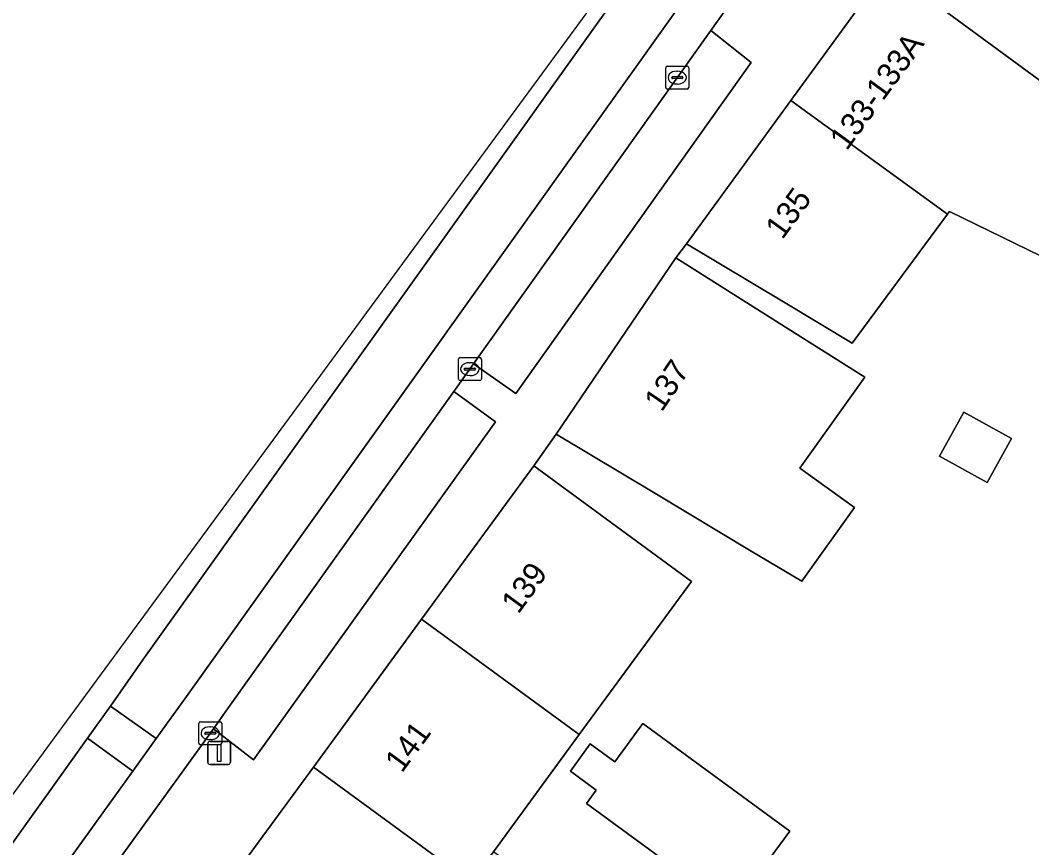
# Model space of a CAD drawing. Extents: x 160349 to 161355, y 381727 to 382854.
# Drawn here: x 160684.58 to 160728.57, y 382454.27 to 382490.27 of the extents above; entities that cross this region are included whole.
import ezdxf

# ---------------------------------------------------------------- set-up
doc = ezdxf.new("R2010")
doc.units = 0
for name, color, linetype in [('IMGEO_Erf', 7, 'Continuous'), ('IMGEO_Kolk', 7, 'Continuous'), ('IMGEO_Lichtmast', 7, 'Continuous'), ('IMGEO_Pand', 7, 'Continuous'), ('IMGEO_Pand_nummerreeks', 7, 'Continuous'), ('IMGEO_Parkeervlak_open', 7, 'Continuous'), ('IMGEO_Rijbaan_lokaal_gesloten', 7, 'Continuous'), ('IMGEO_Rijbaan_lokaal_open', 7, 'Continuous'), ('IMGEO_Voetpad_open', 7, 'Continuous')]:
    doc.layers.add(name, color=color, linetype=linetype)

msp = doc.modelspace()

# ---------------------------------------------------------------- linework, layer by layer
at = {"layer": 'IMGEO_Erf'}
msp.add_lwpolyline([(160731.825, 382478.611), (160724.992, 382481.955), (160724.901, 382481.832), (160720.762, 382476.226), (160717.845, 382477.968), (160713.556, 382480.539), (160713.082, 382479.933), (160717.312, 382477.267), (160721.311, 382474.745), (160720.511, 382473.625), (160718.478, 382470.778), (160720.859, 382469.078), (160718.563, 382465.862), (160716.37, 382467.175), (160712.172, 382469.694), (160707.885, 382472.267), (160706.914, 382470.879), (160710.949, 382467.926), (160713.773, 382465.858), (160708.891, 382459.19), (160705.158, 382454.093)], dxfattribs=at)
for points in [[(160726.625, 382470.157), (160724.556, 382471.303), (160725.617, 382473.219), (160727.686, 382472.073)], [(160715.53, 382451.566), (160709.201, 382456.202), (160709.625, 382456.781), (160708.503, 382457.602), (160709.369, 382458.784), (160710.429, 382458.006), (160711.655, 382459.679), (160718.044, 382454.998)]]:
    msp.add_lwpolyline(points, close=True, dxfattribs=at)
at = {"layer": 'IMGEO_Kolk'}
for p, q in [((160712.65, 382487.348), (160712.65, 382488.2)), ((160712.725, 382488.274), (160713.577, 382488.274)), ((160713.138, 382488.054), (160713.163, 382488.054)), ((160713.651, 382488.2), (160713.651, 382487.348)), ((160712.909, 382487.768), (160712.909, 382487.78)), ((160713.347, 382487.731), (160712.949, 382487.731)), ((160712.952, 382487.817), (160713.35, 382487.817)), ((160713.161, 382487.494), (160713.136, 382487.494)), ((160713.393, 382487.78), (160713.393, 382487.768)), ((160713.577, 382487.274), (160712.725, 382487.274)), ((160703.631, 382474.665), (160703.631, 382475.517)), ((160703.706, 382475.591), (160704.558, 382475.591)), ((160704.119, 382475.371), (160704.144, 382475.371)), ((160704.632, 382475.517), (160704.632, 382474.665)), ((160703.89, 382475.085), (160703.89, 382475.097)), ((160704.328, 382475.048), (160703.93, 382475.048)), ((160703.933, 382475.134), (160704.331, 382475.134)), ((160704.142, 382474.811), (160704.117, 382474.811)), ((160704.374, 382475.097), (160704.374, 382475.085)), ((160704.558, 382474.591), (160703.706, 382474.591)), ((160692.34, 382458.826), (160692.34, 382459.678)), ((160692.415, 382459.752), (160693.267, 382459.752)), ((160692.828, 382459.532), (160692.853, 382459.532)), ((160693.341, 382459.678), (160693.341, 382458.826)), ((160692.599, 382459.246), (160692.599, 382459.258)), ((160693.037, 382459.209), (160692.639, 382459.209)), ((160692.642, 382459.295), (160693.04, 382459.295)), ((160692.851, 382458.972), (160692.826, 382458.972)), ((160693.083, 382459.258), (160693.083, 382459.246)), ((160693.267, 382458.752), (160692.415, 382458.752))]:
    msp.add_line(p, q, dxfattribs=at)
for points in [[(160712.65, 382487.348), (160712.65, 382488.2)], [(160712.725, 382488.274), (160713.577, 382488.274)], [(160713.651, 382488.2), (160713.651, 382487.348)], [(160713.577, 382487.274), (160712.725, 382487.274)], [(160703.631, 382474.665), (160703.631, 382475.517)], [(160703.706, 382475.591), (160704.558, 382475.591)], [(160704.632, 382475.517), (160704.632, 382474.665)], [(160704.558, 382474.591), (160703.706, 382474.591)], [(160692.34, 382458.826), (160692.34, 382459.678)], [(160692.415, 382459.752), (160693.267, 382459.752)], [(160693.341, 382459.678), (160693.341, 382458.826)], [(160693.267, 382458.752), (160692.415, 382458.752)]]:
    msp.add_lwpolyline(points, dxfattribs=at)
for centre, radius, start, end in [((160712.727, 382488.198), 0.0765, 91.552, 178.448), ((160712.727, 382488.198), 0.0765, 91.552, 178.448), ((160713.575, 382488.198), 0.0765, 1.552, 88.448), ((160713.575, 382488.198), 0.0765, 1.552, 88.448), ((160712.949, 382487.777), 0.0403, 85.8775, 175.7526), ((160712.946, 382487.767), 0.0366, 178.938, 274.7102), ((160713.35, 382487.774), 0.043, 264.8664, 352.4533), ((160713.354, 382487.779), 0.0386, 1.7309, 96.639), ((160712.727, 382487.35), 0.0765, 181.552, 268.448), ((160712.727, 382487.35), 0.0765, 181.552, 268.448), ((160713.575, 382487.35), 0.0765, 271.552, 358.448), ((160713.575, 382487.35), 0.0765, 271.552, 358.448), ((160703.708, 382475.515), 0.0765, 91.552, 178.448), ((160703.708, 382475.515), 0.0765, 91.552, 178.448), ((160704.556, 382475.515), 0.0765, 1.552, 88.448), ((160704.556, 382475.515), 0.0765, 1.552, 88.448), ((160703.93, 382475.094), 0.0403, 85.8775, 175.7526), ((160703.927, 382475.084), 0.0366, 178.938, 274.7102), ((160704.331, 382475.091), 0.043, 264.8664, 352.4533), ((160704.335, 382475.096), 0.0386, 1.7309, 96.639), ((160703.708, 382474.667), 0.0765, 181.552, 268.448), ((160703.708, 382474.667), 0.0765, 181.552, 268.448), ((160704.556, 382474.667), 0.0765, 271.552, 358.448), ((160704.556, 382474.667), 0.0765, 271.552, 358.448), ((160692.417, 382459.676), 0.0765, 91.552, 178.448), ((160692.417, 382459.676), 0.0765, 91.552, 178.448), ((160693.265, 382459.676), 0.0765, 1.552, 88.448), ((160693.265, 382459.676), 0.0765, 1.552, 88.448), ((160692.639, 382459.255), 0.0403, 85.8775, 175.7526), ((160692.636, 382459.245), 0.0366, 178.938, 274.7102), ((160693.04, 382459.252), 0.043, 264.8664, 352.4533), ((160693.044, 382459.257), 0.0386, 1.7309, 96.639), ((160692.417, 382458.828), 0.0765, 181.552, 268.448), ((160692.417, 382458.828), 0.0765, 181.552, 268.448), ((160693.265, 382458.828), 0.0765, 271.552, 358.448), ((160693.265, 382458.828), 0.0765, 271.552, 358.448)]:
    msp.add_arc(centre, radius, start, end, dxfattribs=at)
for centre, major_axis, ratio, start_param, end_param in [((160713.137, 382487.774), (-0.387, 0.002), 0.722429, 4.712389, 7.853982), ((160713.162, 382487.774), (-0.39, 0.002), 0.717154, 1.570796, 4.712389), ((160704.118, 382475.091), (-0.387, 0.002), 0.722429, 4.712389, 7.853982), ((160704.143, 382475.091), (-0.39, 0.002), 0.717154, 1.570796, 4.712389), ((160692.827, 382459.252), (-0.387, 0.002), 0.722429, 4.712389, 7.853982), ((160692.852, 382459.252), (-0.39, 0.002), 0.717154, 1.570796, 4.712389)]:
    msp.add_ellipse(centre, major_axis=major_axis, ratio=ratio, start_param=start_param, end_param=end_param, dxfattribs=at)
at = {"layer": 'IMGEO_Lichtmast'}
for p, q in [((160692.83, 382458.893), (160693.62, 382458.893)), ((160693.62, 382458.893), (160692.83, 382458.893)), ((160692.73, 382457.993), (160692.73, 382458.793)), ((160692.73, 382458.793), (160692.73, 382457.993)), ((160693.72, 382458.793), (160693.72, 382457.993)), ((160693.72, 382457.993), (160693.72, 382458.793)), ((160693.62, 382457.893), (160692.83, 382457.893)), ((160692.83, 382457.893), (160693.62, 382457.893))]:
    msp.add_line(p, q, dxfattribs=at)
msp.add_lwpolyline([(160693.15, 382458.768), (160693.3, 382458.768), (160693.3, 382458.018), (160693.15, 382458.018), (160693.15, 382458.768)], dxfattribs=at)
for centre, start, end in [((160692.83, 382458.793), 90, 180), ((160692.83, 382458.793), 90, 180), ((160693.62, 382458.793), 0, 90), ((160693.62, 382458.793), 360, 90), ((160692.83, 382457.993), 180, 270), ((160692.83, 382457.993), 180, 270), ((160693.62, 382457.993), 270, 0), ((160693.62, 382457.993), 270, 0)]:
    msp.add_arc(centre, 0.1, start, end, dxfattribs=at)
at = {"layer": 'IMGEO_Pand'}
for points in [[(160734.471, 382492.397), (160726.425, 382498.244), (160722.278, 382492.538), (160729.016, 382487.572), (160729.157, 382487.751), (160729.058, 382487.932), (160730.298, 382489.552), (160732.05, 382488.321), (160732.534, 382488.94), (160734.926, 382488.261), (160740.319, 382486.732), (160741.425, 382488.937), (160738.352, 382490.489)], [(160729.773, 382487.098), (160729.016, 382487.572), (160722.278, 382492.538), (160718.092, 382486.78), (160724.901, 382481.832), (160724.992, 382481.955), (160731.825, 382478.611), (160734.79, 382477.16), (160735.467, 382476.829), (160735.351, 382476.591), (160738.94, 382474.72), (160740.688, 382477.745), (160736.498, 382480.165), (160736.297, 382480.291), (160737.027, 382481.576), (160737.1, 382481.704), (160737.575, 382482.539), (160737.454, 382482.61), (160736.993, 382482.88)], [(160718.092, 382486.78), (160713.556, 382480.539), (160717.845, 382477.968), (160720.762, 382476.226), (160724.901, 382481.832)], [(160720.511, 382473.625), (160721.311, 382474.745), (160717.312, 382477.267), (160713.082, 382479.933), (160707.885, 382472.267), (160712.172, 382469.694), (160716.37, 382467.175), (160718.563, 382465.862), (160720.859, 382469.078), (160718.478, 382470.778)], [(160727.686, 382472.073), (160725.617, 382473.219), (160724.556, 382471.303), (160726.625, 382470.157)], [(160708.891, 382459.19), (160713.773, 382465.858), (160710.949, 382467.926), (160706.914, 382470.879), (160702.033, 382464.212)], [(160705.158, 382454.093), (160708.891, 382459.19), (160702.033, 382464.212), (160697.324, 382457.781), (160704.183, 382452.759)], [(160709.201, 382456.202), (160715.53, 382451.566), (160718.044, 382454.998), (160711.655, 382459.679), (160710.429, 382458.006), (160709.369, 382458.784), (160708.503, 382457.602), (160709.625, 382456.781)], [(160705.158, 382454.093), (160704.183, 382452.759), (160697.324, 382457.781), (160694.128, 382453.417), (160691.527, 382449.864), (160698.257, 382444.937), (160698.385, 382444.843), (160700.813, 382448.159), (160703.231, 382446.384), (160704.865, 382448.608), (160705.936, 382447.921), (160709.443, 382445.246), (160712.165, 382448.954), (160711.552, 382449.409)]]:
    msp.add_lwpolyline(points, close=True, dxfattribs=at)
at = {"layer": 'IMGEO_Parkeervlak_open'}
for points in [[(160714.615, 382489.823), (160704.295, 382475.32), (160706.129, 382474.035), (160716.371, 382488.433)], [(160703.438, 382474.117), (160693.563, 382460.263), (160692.975, 382459.439), (160694.716, 382458.088), (160705.247, 382472.796)]]:
    msp.add_lwpolyline(points, close=True, dxfattribs=at)
at = {"layer": 'IMGEO_Rijbaan_lokaal_gesloten'}
msp.add_lwpolyline([(160688.656, 382453.471), (160692.975, 382459.439), (160693.563, 382460.263), (160703.438, 382474.117), (160704.295, 382475.32), (160714.615, 382489.823), (160729.116, 382510.121), (160738.21, 382522.853), (160738.535, 382523.308), (160752.364, 382543.029), (160755.926, 382548.108), (160766.102, 382562.621), (160767.839, 382565.099), (160766.403, 382566.076), (160741.274, 382530.158), (160691.804, 382460.856), (160690.494, 382459.018), (160689.474, 382457.602), (160678.811, 382442.8)], dxfattribs=at)
msp.add_lwpolyline([(160737.875, 382529.651), (160728.372, 382516.708), (160650.372, 382410.468), (160605.248, 382351.983), (160599.593, 382344.653), (160582.793, 382322.877), (160584.192, 382321.808), (160675.822, 382442.831), (160676.854, 382444.234), (160683.603, 382453.599), (160687.5, 382459.031), (160688.505, 382460.429), (160689.911, 382462.447)], close=True, dxfattribs=at)
at = {"layer": 'IMGEO_Rijbaan_lokaal_open'}
for points in [[(160737.875, 382529.651), (160689.911, 382462.447), (160688.505, 382460.429), (160690.494, 382459.018), (160691.804, 382460.856), (160741.274, 382530.158), (160766.403, 382566.076), (160767.839, 382565.099), (160768.188, 382565.595), (160766.747, 382566.578), (160764.748, 382567.942), (160764.413, 382568.17), (160764.083, 382567.677), (160764.413, 382567.454), (160754.086, 382552.73), (160746.585, 382541.515)], [(160688.505, 382460.429), (160687.5, 382459.031), (160689.474, 382457.602), (160690.494, 382459.018)], [(160689.474, 382457.602), (160687.5, 382459.031), (160683.603, 382453.599), (160676.854, 382444.234), (160678.811, 382442.8)]]:
    msp.add_lwpolyline(points, close=True, dxfattribs=at)
at = {"layer": 'IMGEO_Voetpad_open'}
for points in [[(160729.479, 382509.87), (160729.116, 382510.121), (160714.615, 382489.823), (160716.371, 382488.433), (160706.129, 382474.035), (160704.295, 382475.32), (160703.438, 382474.117), (160705.247, 382472.796), (160694.716, 382458.088), (160692.975, 382459.439), (160688.656, 382453.471), (160689.03, 382453.194)], [(160690.124, 382448.255), (160690.952, 382449.356), (160691.401, 382449.952), (160691.527, 382449.864), (160694.128, 382453.417), (160697.324, 382457.781), (160702.033, 382464.212), (160706.914, 382470.879), (160707.885, 382472.267), (160713.082, 382479.933), (160713.556, 382480.539), (160718.092, 382486.78), (160722.278, 382492.538), (160726.425, 382498.244)]]:
    msp.add_lwpolyline(points, dxfattribs=at)

# ---------------------------------------------------------------- texts
at = {"layer": 'IMGEO_Pand_nummerreeks'}
for s, rotation, p in [('133-133A', 53.9726, (160720.519, 382484.557)), ('135', 53.9901, (160717.721, 382480.69)), ('137', 55.8634, (160712.476, 382473.194)), ('139', 53.7887, (160706.235, 382464.399)), ('141', 53.7887, (160701.173, 382457.486))]:
    msp.add_text(s, height=1, rotation=rotation, dxfattribs=at).set_placement(p)

doc.saveas('drawing.dxf')
